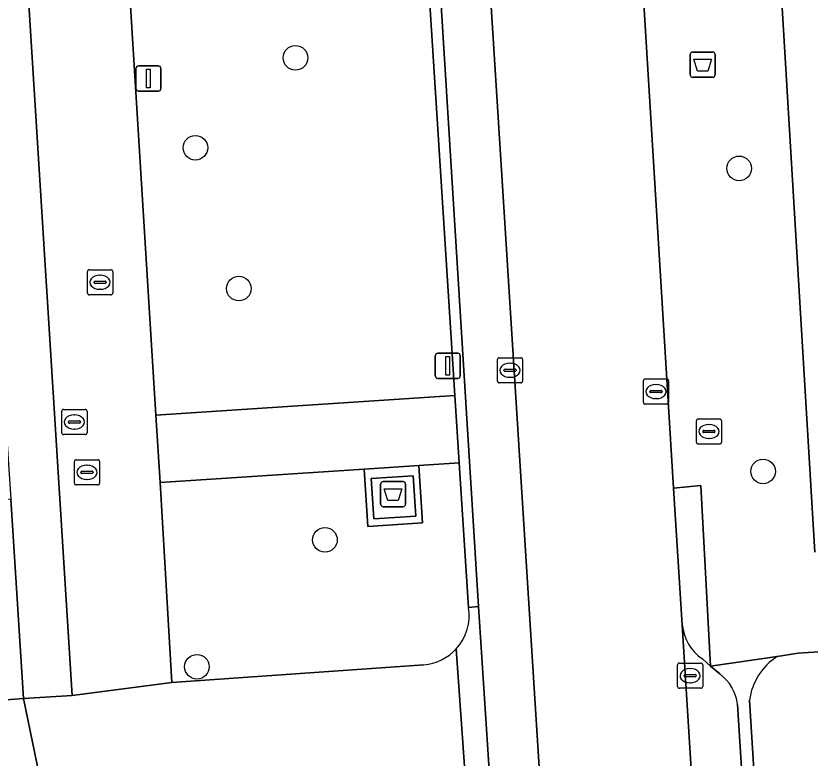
# Model space of a CAD drawing. Extents: x 159680 to 160786, y 387323 to 388340.
# Drawn here: x 160463.21 to 160494.74, y 387915.4 to 387944.88 of the extents above; entities that cross this region are included whole.
import ezdxf

# ---------------------------------------------------------------- set-up
doc = ezdxf.new("R2010")
doc.units = 0
for name, color, linetype in [('IMGEO_Afval_apart_plaats', 7, 'Continuous'), ('IMGEO_Afvalbak', 7, 'Continuous'), ('IMGEO_Boom', 7, 'Continuous'), ('IMGEO_Erf', 7, 'Continuous'), ('IMGEO_Groenvoorziening', 7, 'Continuous'), ('IMGEO_Kolk', 7, 'Continuous'), ('IMGEO_Lichtmast', 7, 'Continuous'), ('IMGEO_Parkeervlak_open', 7, 'Continuous'), ('IMGEO_Rijbaan_lokaal_gesloten', 7, 'Continuous'), ('IMGEO_Rijbaan_lokaal_open', 7, 'Continuous'), ('IMGEO_Rioolput', 7, 'Continuous'), ('IMGEO_Voetpad_gesloten', 7, 'Continuous'), ('IMGEO_Voetpad_open', 7, 'Continuous')]:
    doc.layers.add(name, color=color, linetype=linetype)

msp = doc.modelspace()

# ---------------------------------------------------------------- linework, layer by layer
at = {"layer": 'IMGEO_Afval_apart_plaats'}
for p, q in [((160477.69, 387925.485), (160477.69, 387926.285)), ((160477.69, 387926.285), (160477.69, 387925.485)), ((160477.79, 387926.385), (160478.58, 387926.385)), ((160478.58, 387926.385), (160477.79, 387926.385)), ((160478.68, 387926.285), (160478.68, 387925.485)), ((160478.68, 387925.485), (160478.68, 387926.285)), ((160478.58, 387925.385), (160477.79, 387925.385)), ((160477.79, 387925.385), (160478.58, 387925.385))]:
    msp.add_line(p, q, dxfattribs=at)
msp.add_lwpolyline([(160477.833, 387926.099), (160478.537, 387926.099), (160478.388, 387925.629), (160477.982, 387925.629), (160477.833, 387926.099)], dxfattribs=at)
for centre, start, end in [((160477.79, 387926.285), 90, 180), ((160477.79, 387926.285), 90, 180), ((160478.58, 387926.285), 0, 90), ((160478.58, 387926.285), 360, 90), ((160477.79, 387925.485), 180, 270), ((160477.79, 387925.485), 180, 270), ((160478.58, 387925.485), 270, 0), ((160478.58, 387925.485), 270, 0)]:
    msp.add_arc(centre, 0.1, start, end, dxfattribs=at)
at = {"layer": 'IMGEO_Afvalbak'}
for p, q in [((160489.981, 387942.54), (160489.981, 387943.34)), ((160489.981, 387943.34), (160489.981, 387942.54)), ((160490.081, 387943.44), (160490.871, 387943.44)), ((160490.871, 387943.44), (160490.081, 387943.44)), ((160490.971, 387943.34), (160490.971, 387942.54)), ((160490.971, 387942.54), (160490.971, 387943.34)), ((160490.871, 387942.44), (160490.081, 387942.44)), ((160490.081, 387942.44), (160490.871, 387942.44))]:
    msp.add_line(p, q, dxfattribs=at)
msp.add_lwpolyline([(160490.124, 387943.154), (160490.828, 387943.154), (160490.679, 387942.684), (160490.273, 387942.684), (160490.124, 387943.154)], dxfattribs=at)
for centre, start, end in [((160490.081, 387943.34), 90, 180), ((160490.081, 387943.34), 90, 180), ((160490.871, 387943.34), 0, 90), ((160490.871, 387943.34), 360, 90), ((160490.081, 387942.54), 180, 270), ((160490.081, 387942.54), 180, 270), ((160490.871, 387942.54), 270, 0), ((160490.871, 387942.54), 270, 0)]:
    msp.add_arc(centre, 0.1, start, end, dxfattribs=at)
at = {"layer": 'IMGEO_Boom'}
for centre in [(160474.309, 387943.213), (160470.337, 387939.64), (160491.925, 387938.821), (160472.061, 387934.047), (160492.875, 387926.786), (160475.479, 387924.068), (160470.395, 387919.029)]:
    msp.add_circle(centre, 0.489, dxfattribs=at)
at = {"layer": 'IMGEO_Erf'}
msp.add_lwpolyline([(160493.515, 387947.203), (160494.925, 387923.583)], dxfattribs=at)
at = {"layer": 'IMGEO_Groenvoorziening'}
msp.add_lwpolyline([(160480.64, 387929.807), (160479.128, 387953.445), (160475.135, 387953.228), (160475.168, 387952.629), (160472.072, 387952.46), (160472.04, 387953.059), (160467.3, 387952.773), (160468.764, 387929.018)], close=True, dxfattribs=at)
for points in [[(160480.812, 387927.127), (160479.202, 387927.021), (160479.351, 387924.742), (160477.181, 387924.599), (160477.031, 387926.878), (160468.931, 387926.346), (160469.402, 387918.408), (160479.402, 387919.105)], [(160481.179, 387921.382), (160480.812, 387927.127)], [(160446.211, 387921.755), (160448.103, 387920.129), (160449.56, 387921.789), (160451.271, 387920.332), (160452.708, 387921.963), (160454.45, 387920.576), (160455.797, 387922.096), (160461, 387917.571), (160462.461, 387917.685), (160463.507, 387917.766), (160463.005, 387925.68), (160427.542, 387923.759), (160425.894, 387923.651), (160425.581, 387923.628), (160425.643, 387922.503)], [(160492.334, 387917.703), (160494.317, 387885.921), (160498.469, 387886.183), (160496.323, 387919.702), (160494.269, 387919.572), (160493.433, 387919.436)]]:
    msp.add_lwpolyline(points, dxfattribs=at)
for centre, radius, start, end in [((160479.242, 387921.063), 1.963, 317.6151, 9.3453), ((160479.235, 387921.073), 1.975, 274.8597, 317.5575), ((160494.794, 387917.358), 2.484, 123.2222, 172.0153)]:
    msp.add_arc(centre, radius, start, end, dxfattribs=at)
at = {"layer": 'IMGEO_Kolk'}
for p, q in [((160466.126, 387934.798), (160466.978, 387934.798)), ((160466.051, 387933.872), (160466.051, 387934.724)), ((160466.539, 387934.578), (160466.564, 387934.578)), ((160467.052, 387934.724), (160467.052, 387933.872)), ((160466.31, 387934.292), (160466.31, 387934.304)), ((160466.748, 387934.255), (160466.35, 387934.255)), ((160466.353, 387934.341), (160466.751, 387934.341)), ((160466.794, 387934.304), (160466.794, 387934.292)), ((160466.562, 387934.018), (160466.537, 387934.018)), ((160466.978, 387933.798), (160466.126, 387933.798)), ((160482.328, 387930.377), (160482.328, 387931.229)), ((160482.403, 387931.303), (160483.255, 387931.303)), ((160482.816, 387931.083), (160482.841, 387931.083)), ((160483.329, 387931.229), (160483.329, 387930.377)), ((160482.587, 387930.797), (160482.587, 387930.809)), ((160483.025, 387930.76), (160482.627, 387930.76)), ((160482.63, 387930.846), (160483.028, 387930.846)), ((160483.071, 387930.809), (160483.071, 387930.797)), ((160482.839, 387930.523), (160482.814, 387930.523)), ((160483.255, 387930.303), (160482.403, 387930.303)), ((160489.477, 387918.247), (160489.477, 387919.099)), ((160489.552, 387919.173), (160490.404, 387919.173)), ((160490.478, 387919.099), (160490.478, 387918.247)), ((160489.779, 387918.716), (160490.177, 387918.716)), ((160489.965, 387918.953), (160489.99, 387918.953)), ((160489.736, 387918.667), (160489.736, 387918.679)), ((160490.174, 387918.63), (160489.776, 387918.63)), ((160490.22, 387918.679), (160490.22, 387918.667)), ((160490.404, 387918.173), (160489.552, 387918.173)), ((160489.988, 387918.393), (160489.963, 387918.393))]:
    msp.add_line(p, q, dxfattribs=at)
for points in [[(160466.126, 387934.798), (160466.978, 387934.798)], [(160466.051, 387933.872), (160466.051, 387934.724)], [(160467.052, 387934.724), (160467.052, 387933.872)], [(160466.978, 387933.798), (160466.126, 387933.798)], [(160482.328, 387930.377), (160482.328, 387931.229)], [(160482.403, 387931.303), (160483.255, 387931.303)], [(160483.329, 387931.229), (160483.329, 387930.377)], [(160483.255, 387930.303), (160482.403, 387930.303)], [(160489.477, 387918.247), (160489.477, 387919.099)], [(160489.552, 387919.173), (160490.404, 387919.173)], [(160490.478, 387919.099), (160490.478, 387918.247)], [(160490.404, 387918.173), (160489.552, 387918.173)]]:
    msp.add_lwpolyline(points, dxfattribs=at)
for centre, radius, start, end in [((160466.128, 387934.722), 0.0765, 91.552, 178.448), ((160466.128, 387934.722), 0.0765, 91.552, 178.448), ((160466.976, 387934.722), 0.0765, 1.552, 88.448), ((160466.976, 387934.722), 0.0765, 1.552, 88.448), ((160466.35, 387934.301), 0.0403, 85.8775, 175.7526), ((160466.347, 387934.291), 0.0366, 178.938, 274.7102), ((160466.751, 387934.298), 0.043, 264.8664, 352.4533), ((160466.755, 387934.303), 0.0386, 1.7309, 96.639), ((160466.128, 387933.874), 0.0765, 181.552, 268.448), ((160466.128, 387933.874), 0.0765, 181.552, 268.448), ((160466.976, 387933.874), 0.0765, 271.552, 358.448), ((160466.976, 387933.874), 0.0765, 271.552, 358.448), ((160482.405, 387931.227), 0.0765, 91.552, 178.448), ((160482.405, 387931.227), 0.0765, 91.552, 178.448), ((160483.253, 387931.227), 0.0765, 1.552, 88.448), ((160483.253, 387931.227), 0.0765, 1.552, 88.448), ((160482.627, 387930.806), 0.0403, 85.8775, 175.7526), ((160482.624, 387930.796), 0.0366, 178.938, 274.7102), ((160483.028, 387930.803), 0.043, 264.8664, 352.4533), ((160483.032, 387930.808), 0.0386, 1.7309, 96.639), ((160482.405, 387930.379), 0.0765, 181.552, 268.448), ((160482.405, 387930.379), 0.0765, 181.552, 268.448), ((160483.253, 387930.379), 0.0765, 271.552, 358.448), ((160483.253, 387930.379), 0.0765, 271.552, 358.448), ((160489.554, 387919.097), 0.0765, 91.552, 178.448), ((160489.554, 387919.097), 0.0765, 91.552, 178.448), ((160490.402, 387919.097), 0.0765, 1.552, 88.448), ((160490.402, 387919.097), 0.0765, 1.552, 88.448), ((160489.776, 387918.676), 0.0403, 85.8775, 175.7526), ((160490.181, 387918.678), 0.0386, 1.7309, 96.639), ((160489.773, 387918.666), 0.0366, 178.938, 274.7102), ((160490.177, 387918.673), 0.043, 264.8664, 352.4533), ((160489.554, 387918.249), 0.0765, 181.552, 268.448), ((160489.554, 387918.249), 0.0765, 181.552, 268.448), ((160490.402, 387918.249), 0.0765, 271.552, 358.448), ((160490.402, 387918.249), 0.0765, 271.552, 358.448)]:
    msp.add_arc(centre, radius, start, end, dxfattribs=at)
for centre, major_axis, ratio, start_param, end_param in [((160466.538, 387934.298), (-0.387, 0.002), 0.722429, 4.712389, 7.853982), ((160466.563, 387934.298), (-0.39, 0.002), 0.717154, 1.570796, 4.712389), ((160482.815, 387930.803), (-0.387, 0.002), 0.722429, 4.712389, 7.853982), ((160482.84, 387930.803), (-0.39, 0.002), 0.717154, 1.570796, 4.712389), ((160489.964, 387918.673), (-0.387, 0.002), 0.722429, 4.712389, 7.853982), ((160489.989, 387918.673), (-0.39, 0.002), 0.717154, 1.570796, 4.712389)]:
    msp.add_ellipse(centre, major_axis=major_axis, ratio=ratio, start_param=start_param, end_param=end_param, dxfattribs=at)
at = {"layer": 'IMGEO_Lichtmast'}
for p, q in [((160467.975, 387941.991), (160467.975, 387942.791)), ((160467.975, 387942.791), (160467.975, 387941.991)), ((160468.075, 387942.891), (160468.865, 387942.891)), ((160468.865, 387942.891), (160468.075, 387942.891)), ((160468.965, 387942.791), (160468.965, 387941.991)), ((160468.965, 387941.991), (160468.965, 387942.791)), ((160468.865, 387941.891), (160468.075, 387941.891)), ((160468.075, 387941.891), (160468.865, 387941.891)), ((160479.86, 387930.579), (160479.86, 387931.379)), ((160479.86, 387931.379), (160479.86, 387930.579)), ((160479.96, 387931.479), (160480.75, 387931.479)), ((160480.75, 387931.479), (160479.96, 387931.479)), ((160480.85, 387931.379), (160480.85, 387930.579)), ((160480.85, 387930.579), (160480.85, 387931.379)), ((160480.75, 387930.479), (160479.96, 387930.479)), ((160479.96, 387930.479), (160480.75, 387930.479))]:
    msp.add_line(p, q, dxfattribs=at)
for points in [[(160468.395, 387942.766), (160468.545, 387942.766), (160468.545, 387942.016), (160468.395, 387942.016), (160468.395, 387942.766)], [(160480.28, 387931.354), (160480.43, 387931.354), (160480.43, 387930.604), (160480.28, 387930.604), (160480.28, 387931.354)]]:
    msp.add_lwpolyline(points, dxfattribs=at)
for centre, start, end in [((160468.075, 387942.791), 90, 180), ((160468.075, 387942.791), 90, 180), ((160468.865, 387942.791), 0, 90), ((160468.865, 387942.791), 360, 90), ((160468.075, 387941.991), 180, 270), ((160468.075, 387941.991), 180, 270), ((160468.865, 387941.991), 270, 0), ((160468.865, 387941.991), 270, 0), ((160479.96, 387931.379), 90, 180), ((160479.96, 387931.379), 90, 180), ((160480.75, 387931.379), 0, 90), ((160480.75, 387931.379), 360, 90), ((160479.96, 387930.579), 180, 270), ((160479.96, 387930.579), 180, 270), ((160480.75, 387930.579), 270, 0), ((160480.75, 387930.579), 270, 0)]:
    msp.add_arc(centre, 0.1, start, end, dxfattribs=at)
at = {"layer": 'IMGEO_Parkeervlak_open'}
for points in [[(160486.83, 387869.924), (160482.047, 387945.687), (160481.009, 387962.737), (160480.073, 387977.276), (160479.824, 387983.238), (160479.798, 388008.807)], [(160478.018, 387978.784), (160481.576, 387921.417), (160482.177, 387912.29), (160484.653, 387872.974)], [(160489.667, 387920.697), (160493.912, 387852.689)], [(160491.154, 387918.744), (160490.791, 387919.046), (160490.465, 387919.343)], [(160495.721, 387856.138), (160491.859, 387917.528)]]:
    msp.add_lwpolyline(points, dxfattribs=at)
for centre, radius, start, end in [((160491.496, 387920.863), 1.836, 185.1758, 235.8514), ((160490.13, 387917.338), 1.74, 6.2755, 53.9322)]:
    msp.add_arc(centre, radius, start, end, dxfattribs=at)
at = {"layer": 'IMGEO_Rijbaan_lokaal_gesloten'}
msp.add_lwpolyline([(160493.912, 387852.689), (160489.667, 387920.697), (160489.324, 387926.125), (160488.105, 387946.024), (160482.047, 387945.687), (160486.83, 387869.924), (160487.933, 387852.317)], close=True, dxfattribs=at)
at = {"layer": 'IMGEO_Rijbaan_lokaal_open'}
for points in [[(160481.114, 387913.767), (160480.692, 387919.74)], [(160479.402, 387919.105), (160469.402, 387918.408), (160465.448, 387917.887), (160463.507, 387917.766), (160464.489, 387913.012), (160466.975, 387913.399), (160479.629, 387914.292)]]:
    msp.add_lwpolyline(points, dxfattribs=at)
msp.add_arc((160479.235, 387921.073), 1.975, 274.8597, 317.5575, dxfattribs=at)
at = {"layer": 'IMGEO_Rioolput'}
for p, q in [((160488.123, 387929.531), (160488.123, 387930.383)), ((160488.198, 387930.457), (160489.05, 387930.457)), ((160489.124, 387930.383), (160489.124, 387929.531)), ((160488.611, 387930.237), (160488.636, 387930.237)), ((160488.382, 387929.951), (160488.382, 387929.963)), ((160488.82, 387929.914), (160488.422, 387929.914)), ((160488.425, 387930), (160488.823, 387930)), ((160488.866, 387929.963), (160488.866, 387929.951)), ((160489.05, 387929.457), (160488.198, 387929.457)), ((160488.634, 387929.677), (160488.609, 387929.677)), ((160465.032, 387928.323), (160465.032, 387929.175)), ((160465.107, 387929.249), (160465.959, 387929.249)), ((160466.033, 387929.175), (160466.033, 387928.323)), ((160465.52, 387929.029), (160465.545, 387929.029)), ((160490.3, 387928.872), (160491.152, 387928.872)), ((160465.291, 387928.743), (160465.291, 387928.755)), ((160465.729, 387928.706), (160465.331, 387928.706)), ((160465.334, 387928.792), (160465.732, 387928.792)), ((160465.775, 387928.755), (160465.775, 387928.743)), ((160490.225, 387927.946), (160490.225, 387928.798)), ((160490.713, 387928.652), (160490.738, 387928.652)), ((160491.226, 387928.798), (160491.226, 387927.946)), ((160465.959, 387928.249), (160465.107, 387928.249)), ((160465.543, 387928.469), (160465.518, 387928.469)), ((160490.484, 387928.366), (160490.484, 387928.378)), ((160490.922, 387928.329), (160490.524, 387928.329)), ((160490.527, 387928.415), (160490.925, 387928.415)), ((160490.968, 387928.378), (160490.968, 387928.366)), ((160491.152, 387927.872), (160490.3, 387927.872)), ((160490.736, 387928.092), (160490.711, 387928.092)), ((160465.605, 387927.25), (160466.457, 387927.25)), ((160465.53, 387926.324), (160465.53, 387927.176)), ((160466.018, 387927.03), (160466.043, 387927.03)), ((160466.531, 387927.176), (160466.531, 387926.324)), ((160465.789, 387926.744), (160465.789, 387926.756)), ((160466.227, 387926.707), (160465.829, 387926.707)), ((160465.832, 387926.793), (160466.23, 387926.793)), ((160466.273, 387926.756), (160466.273, 387926.744)), ((160466.041, 387926.47), (160466.016, 387926.47)), ((160466.457, 387926.25), (160465.605, 387926.25))]:
    msp.add_line(p, q, dxfattribs=at)
for points in [[(160488.123, 387929.531), (160488.123, 387930.383)], [(160488.198, 387930.457), (160489.05, 387930.457)], [(160489.124, 387930.383), (160489.124, 387929.531)], [(160489.05, 387929.457), (160488.198, 387929.457)], [(160465.032, 387928.323), (160465.032, 387929.175)], [(160465.107, 387929.249), (160465.959, 387929.249)], [(160466.033, 387929.175), (160466.033, 387928.323)], [(160490.3, 387928.872), (160491.152, 387928.872)], [(160490.225, 387927.946), (160490.225, 387928.798)], [(160491.226, 387928.798), (160491.226, 387927.946)], [(160465.959, 387928.249), (160465.107, 387928.249)], [(160491.152, 387927.872), (160490.3, 387927.872)], [(160465.605, 387927.25), (160466.457, 387927.25)], [(160465.53, 387926.324), (160465.53, 387927.176)], [(160466.531, 387927.176), (160466.531, 387926.324)], [(160466.457, 387926.25), (160465.605, 387926.25)]]:
    msp.add_lwpolyline(points, dxfattribs=at)
for centre, radius, start, end in [((160488.2, 387930.381), 0.0765, 91.552, 178.448), ((160488.2, 387930.381), 0.0765, 91.552, 178.448), ((160489.048, 387930.381), 0.0765, 1.552, 88.448), ((160489.048, 387930.381), 0.0765, 1.552, 88.448), ((160488.422, 387929.96), 0.0403, 85.8775, 175.7526), ((160488.419, 387929.95), 0.0366, 178.938, 274.7102), ((160488.823, 387929.957), 0.043, 264.8664, 352.4533), ((160488.827, 387929.962), 0.0386, 1.7309, 96.639), ((160488.2, 387929.533), 0.0765, 181.552, 268.448), ((160488.2, 387929.533), 0.0765, 181.552, 268.448), ((160489.048, 387929.533), 0.0765, 271.552, 358.448), ((160489.048, 387929.533), 0.0765, 271.552, 358.448), ((160465.109, 387929.173), 0.0765, 91.552, 178.448), ((160465.109, 387929.173), 0.0765, 91.552, 178.448), ((160465.957, 387929.173), 0.0765, 1.552, 88.448), ((160465.957, 387929.173), 0.0765, 1.552, 88.448), ((160490.302, 387928.796), 0.0765, 91.552, 178.448), ((160490.302, 387928.796), 0.0765, 91.552, 178.448), ((160491.15, 387928.796), 0.0765, 1.552, 88.448), ((160491.15, 387928.796), 0.0765, 1.552, 88.448), ((160465.331, 387928.752), 0.0403, 85.8775, 175.7526), ((160465.328, 387928.742), 0.0366, 178.938, 274.7102), ((160465.732, 387928.749), 0.043, 264.8664, 352.4533), ((160465.736, 387928.754), 0.0386, 1.7309, 96.639), ((160465.109, 387928.325), 0.0765, 181.552, 268.448), ((160465.109, 387928.325), 0.0765, 181.552, 268.448), ((160465.957, 387928.325), 0.0765, 271.552, 358.448), ((160465.957, 387928.325), 0.0765, 271.552, 358.448), ((160490.524, 387928.375), 0.0403, 85.8775, 175.7526), ((160490.521, 387928.365), 0.0366, 178.938, 274.7102), ((160490.925, 387928.372), 0.043, 264.8664, 352.4533), ((160490.929, 387928.377), 0.0386, 1.7309, 96.639), ((160490.302, 387927.948), 0.0765, 181.552, 268.448), ((160490.302, 387927.948), 0.0765, 181.552, 268.448), ((160491.15, 387927.948), 0.0765, 271.552, 358.448), ((160491.15, 387927.948), 0.0765, 271.552, 358.448), ((160465.607, 387927.174), 0.0765, 91.552, 178.448), ((160465.607, 387927.174), 0.0765, 91.552, 178.448), ((160466.455, 387927.174), 0.0765, 1.552, 88.448), ((160466.455, 387927.174), 0.0765, 1.552, 88.448), ((160465.829, 387926.753), 0.0403, 85.8775, 175.7526), ((160465.826, 387926.743), 0.0366, 178.938, 274.7102), ((160466.23, 387926.75), 0.043, 264.8664, 352.4533), ((160466.234, 387926.755), 0.0386, 1.7309, 96.639), ((160465.607, 387926.326), 0.0765, 181.552, 268.448), ((160465.607, 387926.326), 0.0765, 181.552, 268.448), ((160466.455, 387926.326), 0.0765, 271.552, 358.448), ((160466.455, 387926.326), 0.0765, 271.552, 358.448)]:
    msp.add_arc(centre, radius, start, end, dxfattribs=at)
for centre, major_axis, ratio, start_param, end_param in [((160488.61, 387929.957), (-0.387, 0.002), 0.722429, 4.712389, 7.853982), ((160488.635, 387929.957), (-0.39, 0.002), 0.717154, 1.570796, 4.712389), ((160465.519, 387928.749), (-0.387, 0.002), 0.722429, 4.712389, 7.853982), ((160465.544, 387928.749), (-0.39, 0.002), 0.717154, 1.570796, 4.712389), ((160490.712, 387928.372), (-0.387, 0.002), 0.722429, 4.712389, 7.853982), ((160490.737, 387928.372), (-0.39, 0.002), 0.717154, 1.570796, 4.712389), ((160466.017, 387926.75), (-0.387, 0.002), 0.722429, 4.712389, 7.853982), ((160466.042, 387926.75), (-0.39, 0.002), 0.717154, 1.570796, 4.712389)]:
    msp.add_ellipse(centre, major_axis=major_axis, ratio=ratio, start_param=start_param, end_param=end_param, dxfattribs=at)
at = {"layer": 'IMGEO_Voetpad_gesloten'}
for points in [[(160479.202, 387927.021), (160477.031, 387926.878), (160477.181, 387924.599), (160479.351, 387924.742)], [(160477.318, 387926.508), (160478.981, 387926.61), (160479.087, 387925.009), (160477.423, 387924.899)], [(160477.318, 387926.508), (160477.423, 387924.899), (160479.087, 387925.009), (160478.981, 387926.61)]]:
    msp.add_lwpolyline(points, close=True, dxfattribs=at)
at = {"layer": 'IMGEO_Voetpad_open'}
for points in [[(160479.798, 388008.807), (160479.771, 388010.813), (160479.765, 388011.18), (160477.35, 388011.073), (160477.384, 388008.078), (160477.399, 387998.903), (160477.424, 387984.218), (160477.543, 387979.347), (160479.031, 387955.532), (160479.128, 387953.445), (160480.64, 387929.807), (160480.812, 387927.127), (160481.179, 387921.382), (160481.576, 387921.417), (160478.018, 387978.784)], [(160462.943, 387980.952), (160461.629, 387978.493), (160465.448, 387917.887), (160469.402, 387918.408), (160468.931, 387926.346), (160468.764, 387929.018), (160467.3, 387952.773), (160467.114, 387955.741), (160465.925, 387974.712), (160470.651, 387978.908), (160476.906, 387979.279)], [(160494.925, 387923.583), (160493.515, 387947.203), (160492.935, 387951.996)], [(160488.089, 387946.275), (160488.105, 387946.024), (160489.324, 387926.125), (160490.409, 387926.222), (160490.791, 387919.046), (160493.433, 387919.436), (160494.269, 387919.572), (160496.323, 387919.702), (160498.142, 387919.818)], [(160490.465, 387919.343), (160490.791, 387919.046), (160490.409, 387926.222), (160489.324, 387926.125), (160489.667, 387920.697)], [(160481.761, 387912.249), (160482.177, 387912.29), (160481.576, 387921.417), (160481.179, 387921.382)], [(160480.692, 387919.74), (160481.114, 387913.767)], [(160493.433, 387919.436), (160490.791, 387919.046), (160491.154, 387918.744)], [(160491.859, 387917.528), (160495.721, 387856.138)], [(160501.375, 387886.366), (160498.469, 387886.183), (160494.317, 387885.921), (160492.334, 387917.703)]]:
    msp.add_lwpolyline(points, dxfattribs=at)
for points in [[(160447.16, 387975.99), (160459.76, 387976.851), (160462.815, 387928.67), (160463.005, 387925.68), (160463.507, 387917.766), (160465.448, 387917.887), (160461.629, 387978.493), (160459.654, 387978.361), (160424.162, 387975.997), (160422.601, 387974.326), (160425.71, 387926.479), (160427.362, 387926.556), (160424.28, 387974.463), (160436.967, 387975.306), (160442.062, 387975.648)], [(160480.64, 387929.807), (160468.764, 387929.018), (160468.931, 387926.346), (160477.031, 387926.878), (160479.202, 387927.021), (160480.812, 387927.127)], [(160463.507, 387917.766), (160462.461, 387917.685), (160462.843, 387912.884), (160464.489, 387913.012)]]:
    msp.add_lwpolyline(points, close=True, dxfattribs=at)
for centre, radius, start, end in [((160479.242, 387921.063), 1.963, 317.6151, 9.3453), ((160491.496, 387920.863), 1.836, 185.1758, 235.8514), ((160494.794, 387917.358), 2.484, 123.2222, 172.0153), ((160490.13, 387917.338), 1.74, 6.2755, 53.9322)]:
    msp.add_arc(centre, radius, start, end, dxfattribs=at)

doc.saveas('drawing.dxf')
